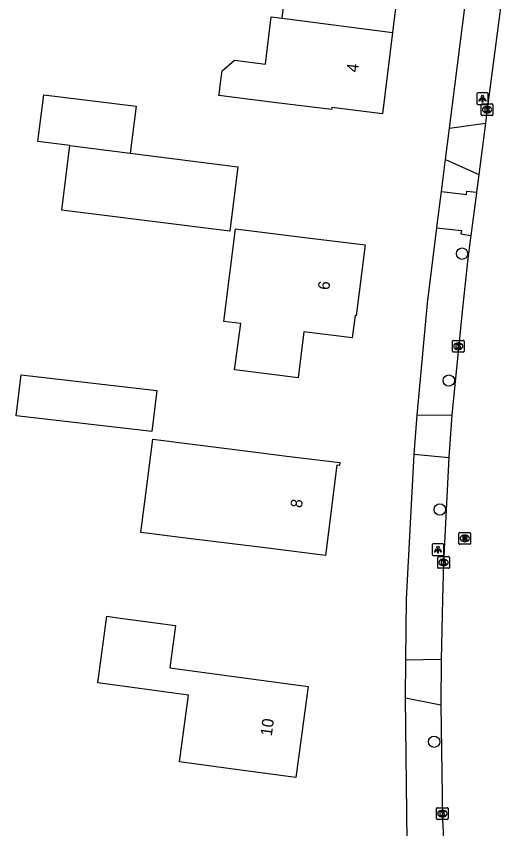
# Model space of a CAD drawing. Extents: x 161258 to 161838, y 380836 to 381727.
# Drawn here: x 161614.1 to 161656.1, y 381230.3 to 381300.1 of the extents above; entities that cross this region are included whole.
import ezdxf

# ---------------------------------------------------------------- set-up
doc = ezdxf.new("R2010")
doc.units = 0
for name, color, linetype in [('IMGEO_Boom', 7, 'Continuous'), ('IMGEO_Kolk', 7, 'Continuous'), ('IMGEO_Lichtpunt', 7, 'Continuous'), ('IMGEO_Pand', 7, 'Continuous'), ('IMGEO_Pand_nummerreeks', 7, 'Continuous'), ('IMGEO_Rijbaan_lokaal_open', 7, 'Continuous'), ('IMGEO_Rioolput', 7, 'Continuous'), ('IMGEO_Voetpad_open', 7, 'Continuous')]:
    doc.layers.add(name, color=color, linetype=linetype)

msp = doc.modelspace()

# ---------------------------------------------------------------- linework, layer by layer
at = {"layer": 'IMGEO_Boom'}
for centre in [(161652.379, 381279.712), (161651.24, 381268.795), (161650.468, 381257.712), (161649.978, 381237.745)]:
    msp.add_circle(centre, 0.489, dxfattribs=at)
at = {"layer": 'IMGEO_Kolk'}
for p, q in [((161654.037, 381291.671), (161654.037, 381292.523)), ((161654.112, 381292.597), (161654.964, 381292.597)), ((161655.038, 381292.523), (161655.038, 381291.671)), ((161654.548, 381291.817), (161654.523, 381291.817)), ((161654.525, 381292.377), (161654.55, 381292.377)), ((161654.964, 381291.597), (161654.112, 381291.597)), ((161651.629, 381272.252), (161652.481, 381272.252)), ((161651.554, 381271.326), (161651.554, 381272.178)), ((161652.042, 381272.032), (161652.067, 381272.032)), ((161652.555, 381272.178), (161652.555, 381271.326)), ((161652.481, 381271.252), (161651.629, 381271.252)), ((161652.065, 381271.472), (161652.04, 381271.472)), ((161650.287, 381252.73), (161650.287, 381253.582)), ((161650.362, 381253.656), (161651.214, 381253.656)), ((161650.775, 381253.436), (161650.8, 381253.436)), ((161651.288, 381253.582), (161651.288, 381252.73)), ((161650.798, 381252.876), (161650.773, 381252.876)), ((161651.214, 381252.656), (161650.362, 381252.656)), ((161650.188, 381231.141), (161650.188, 381231.993)), ((161650.263, 381232.067), (161651.115, 381232.067)), ((161650.676, 381231.847), (161650.701, 381231.847)), ((161651.189, 381231.993), (161651.189, 381231.141)), ((161651.115, 381231.067), (161650.263, 381231.067)), ((161650.699, 381231.287), (161650.674, 381231.287))]:
    msp.add_line(p, q, dxfattribs=at)
for points in [[(161654.037, 381291.671), (161654.037, 381292.523)], [(161654.112, 381292.597), (161654.964, 381292.597)], [(161655.038, 381292.523), (161655.038, 381291.671)], [(161654.358, 381292.297), (161654.481, 381292.297), (161654.481, 381292.146), (161654.611, 381292.297), (161654.775, 381292.297), (161654.629, 381292.146), (161654.782, 381291.897), (161654.63, 381291.897), (161654.545, 381292.061), (161654.481, 381291.994), (161654.481, 381291.897), (161654.358, 381291.897), (161654.358, 381292.297)], [(161654.964, 381291.597), (161654.112, 381291.597)], [(161651.629, 381272.252), (161652.481, 381272.252)], [(161651.554, 381271.326), (161651.554, 381272.178)], [(161651.875, 381271.952), (161651.998, 381271.952), (161651.998, 381271.801), (161652.128, 381271.952), (161652.292, 381271.952), (161652.146, 381271.801), (161652.299, 381271.552), (161652.147, 381271.552), (161652.062, 381271.716), (161651.998, 381271.649), (161651.998, 381271.552), (161651.875, 381271.552), (161651.875, 381271.952)], [(161652.555, 381272.178), (161652.555, 381271.326)], [(161652.481, 381271.252), (161651.629, 381271.252)], [(161650.287, 381252.73), (161650.287, 381253.582)], [(161650.362, 381253.656), (161651.214, 381253.656)], [(161651.288, 381253.582), (161651.288, 381252.73)], [(161650.608, 381253.356), (161650.731, 381253.356), (161650.731, 381253.205), (161650.861, 381253.356), (161651.025, 381253.356), (161650.879, 381253.205), (161651.032, 381252.956), (161650.88, 381252.956), (161650.795, 381253.12), (161650.731, 381253.053), (161650.731, 381252.956), (161650.608, 381252.956), (161650.608, 381253.356)], [(161651.214, 381252.656), (161650.362, 381252.656)], [(161650.188, 381231.141), (161650.188, 381231.993)], [(161650.263, 381232.067), (161651.115, 381232.067)], [(161650.509, 381231.767), (161650.632, 381231.767), (161650.632, 381231.616), (161650.762, 381231.767), (161650.926, 381231.767), (161650.78, 381231.616), (161650.933, 381231.367), (161650.781, 381231.367), (161650.696, 381231.531), (161650.632, 381231.464), (161650.632, 381231.367), (161650.509, 381231.367), (161650.509, 381231.767)], [(161651.189, 381231.993), (161651.189, 381231.141)], [(161651.115, 381231.067), (161650.263, 381231.067)]]:
    msp.add_lwpolyline(points, dxfattribs=at)
for centre, start, end in [((161654.114, 381292.521), 91.55205, 178.44795), ((161654.114, 381292.521), 91.55205, 178.44795), ((161654.962, 381292.521), 1.55205, 88.44795), ((161654.962, 381292.521), 1.55205, 88.44795), ((161654.114, 381291.673), 181.55205, 268.44795), ((161654.114, 381291.673), 181.55205, 268.44795), ((161654.962, 381291.673), 271.55205, 358.44795), ((161654.962, 381291.673), 271.55205, 358.44795), ((161651.631, 381272.176), 91.55205, 178.44795), ((161651.631, 381272.176), 91.55205, 178.44795), ((161652.479, 381272.176), 1.55205, 88.44795), ((161652.479, 381272.176), 1.55205, 88.44795), ((161651.631, 381271.328), 181.55205, 268.44795), ((161651.631, 381271.328), 181.55205, 268.44795), ((161652.479, 381271.328), 271.55205, 358.44795), ((161652.479, 381271.328), 271.55205, 358.44795), ((161650.364, 381253.58), 91.55205, 178.44795), ((161650.364, 381253.58), 91.55205, 178.44795), ((161651.212, 381253.58), 1.55205, 88.44795), ((161651.212, 381253.58), 1.55205, 88.44795), ((161650.364, 381252.732), 181.55205, 268.44795), ((161650.364, 381252.732), 181.55205, 268.44795), ((161651.212, 381252.732), 271.55205, 358.44795), ((161651.212, 381252.732), 271.55205, 358.44795), ((161650.265, 381231.991), 91.55205, 178.44795), ((161650.265, 381231.991), 91.55205, 178.44795), ((161651.113, 381231.991), 1.55205, 88.44795), ((161651.113, 381231.991), 1.55205, 88.44795), ((161650.265, 381231.143), 181.55205, 268.44795), ((161650.265, 381231.143), 181.55205, 268.44795), ((161651.113, 381231.143), 271.55205, 358.44795), ((161651.113, 381231.143), 271.55205, 358.44795)]:
    msp.add_arc(centre, 0.0765, start, end, dxfattribs=at)
for centre, major_axis, ratio, start_param, end_param in [((161654.524, 381292.097), (-0.387, 0.002), 0.722429, 4.712389, 7.853982), ((161654.549, 381292.097), (-0.39, 0.002), 0.717154, 1.570796, 4.712389), ((161652.041, 381271.752), (-0.387, 0.002), 0.722429, 4.712389, 7.853982), ((161652.066, 381271.752), (-0.39, 0.002), 0.717154, 1.570796, 4.712389), ((161650.774, 381253.156), (-0.387, 0.002), 0.722429, 4.712389, 7.853982), ((161650.799, 381253.156), (-0.39, 0.002), 0.717154, 1.570796, 4.712389), ((161650.675, 381231.567), (-0.387, 0.002), 0.722429, 4.712389, 7.853982), ((161650.7, 381231.567), (-0.39, 0.002), 0.717154, 1.570796, 4.712389)]:
    msp.add_ellipse(centre, major_axis=major_axis, ratio=ratio, start_param=start_param, end_param=end_param, dxfattribs=at)
at = {"layer": 'IMGEO_Lichtpunt'}
for p, q in [((161653.64, 381293.453), (161653.64, 381292.646)), ((161653.64, 381293.453), (161653.64, 381292.646)), ((161654.542, 381293.548), (161653.734, 381293.548)), ((161654.542, 381293.548), (161653.734, 381293.548)), ((161654.636, 381292.646), (161654.636, 381293.453)), ((161654.636, 381292.646), (161654.636, 381293.453)), ((161653.734, 381292.552), (161654.542, 381292.552)), ((161653.734, 381292.552), (161654.542, 381292.552)), ((161649.817, 381254.662), (161649.817, 381253.855)), ((161649.817, 381254.662), (161649.817, 381253.855)), ((161650.719, 381254.757), (161649.911, 381254.757)), ((161650.719, 381254.757), (161649.911, 381254.757)), ((161650.813, 381253.855), (161650.813, 381254.662)), ((161650.813, 381253.855), (161650.813, 381254.662)), ((161649.911, 381253.761), (161650.719, 381253.761)), ((161649.911, 381253.761), (161650.719, 381253.761))]:
    msp.add_line(p, q, dxfattribs=at)
for points in [[(161654.014, 381293.117), (161654.053, 381293.089), (161653.865, 381292.827), (161653.827, 381292.854), (161654.014, 381293.117)], [(161654.116, 381293.069), (161654.163, 381293.069), (161654.163, 381292.747), (161654.116, 381292.747), (161654.116, 381293.069)], [(161654.226, 381293.089), (161654.264, 381293.116), (161654.451, 381292.854), (161654.412, 381292.826), (161654.226, 381293.089)], [(161650.191, 381254.326), (161650.23, 381254.298), (161650.042, 381254.036), (161650.004, 381254.063), (161650.191, 381254.326)], [(161650.293, 381254.278), (161650.34, 381254.278), (161650.34, 381253.956), (161650.293, 381253.956), (161650.293, 381254.278)], [(161650.403, 381254.298), (161650.441, 381254.325), (161650.628, 381254.063), (161650.589, 381254.035), (161650.403, 381254.298)]]:
    msp.add_lwpolyline(points, dxfattribs=at)
for centre in [(161654.139, 381293.251), (161650.316, 381254.46)]:
    msp.add_circle(centre, 0.0994, dxfattribs=at)
for centre, start, end in [((161653.734, 381293.453), 90, 180), ((161653.734, 381293.453), 90, 180), ((161654.542, 381293.453), 0, 90), ((161654.542, 381293.453), 0, 90), ((161653.734, 381292.646), 180, 270), ((161653.734, 381292.646), 180, 270), ((161654.542, 381292.646), 270, 0), ((161654.542, 381292.646), 270, 360), ((161649.911, 381254.662), 90, 180), ((161649.911, 381254.662), 90, 180), ((161650.719, 381254.662), 0, 90), ((161650.719, 381254.662), 0, 90), ((161649.911, 381253.855), 180, 270), ((161649.911, 381253.855), 180, 270), ((161650.719, 381253.855), 270, 0), ((161650.719, 381253.855), 270, 360)]:
    msp.add_arc(centre, 0.0946, start, end, dxfattribs=at)
at = {"layer": 'IMGEO_Pand'}
for points in [[(161636.91, 381299.963), (161637.44, 381304.215), (161632.639, 381304.812), (161633.024, 381307.926), (161637.455, 381307.374), (161642.416, 381306.757), (161642.357, 381306.285), (161647.264, 381305.674), (161646.401, 381298.742)], [(161646.401, 381298.742), (161645.53, 381291.744), (161641.181, 381292.286), (161641.158, 381292.104), (161636.197, 381292.722), (161631.482, 381293.308), (161631.522, 381293.631), (161631.589, 381294.17), (161631.747, 381295.438), (161632.824, 381296.344), (161635.471, 381296.004), (161635.979, 381300.079), (161636.91, 381299.963)], [(161636.91, 381299.963), (161646.401, 381298.742)], [(161618.67, 381289.001), (161615.924, 381289.347), (161616.432, 381293.382), (161624.369, 381292.382), (161623.861, 381288.347)], [(161623.861, 381288.347), (161633.119, 381287.181), (161632.42, 381281.642), (161617.972, 381283.462), (161618.67, 381289.001)], [(161618.67, 381289.001), (161623.861, 381288.347)], [(161631.901, 381273.877), (161632.891, 381281.846), (161639.083, 381281.076), (161644.044, 381280.459), (161643.287, 381274.374), (161643.178, 381274.388), (161642.941, 381272.483), (161638.774, 381273.003), (161638.28, 381269.034), (161633.319, 381269.653), (161632.823, 381269.714), (161633.354, 381273.696), (161631.901, 381273.877)], [(161625.723, 381264.425), (161614.057, 381265.78), (161614.465, 381269.29), (161626.131, 381267.935), (161625.723, 381264.425)], [(161634.663, 381262.645), (161637.322, 381262.31), (161641.866, 381261.744), (161641.837, 381261.505), (161641.613, 381261.533), (161640.645, 381253.76), (161635.684, 381254.377), (161629.1, 381255.196), (161624.773, 381255.734), (161625.311, 381259.955), (161625.797, 381263.766), (161634.663, 381262.645)], [(161639.149, 381242.494), (161638.092, 381234.665), (161633.137, 381235.334), (161628.077, 381236.017), (161628.853, 381241.759), (161621.061, 381242.81), (161621.833, 381248.539), (161622.795, 381248.409), (161627.749, 381247.738), (161627.257, 381244.1), (161639.149, 381242.494)]]:
    msp.add_lwpolyline(points, dxfattribs=at)
at = {"layer": 'IMGEO_Rijbaan_lokaal_open'}
for points in [[(161656.137, 381304.387), (161655.635, 381300.426), (161654.545, 381292.14), (161654.389, 381290.926)], [(161654.389, 381290.926), (161653.821, 381286.513)], [(161653.821, 381286.513), (161653.625, 381284.986)], [(161653.625, 381284.986), (161653.619, 381284.941), (161653.135, 381281.271)], [(161653.135, 381281.271), (161652.874, 381279.295), (161652.445, 381275.28), (161651.511, 381265.84)], [(161651.511, 381265.84), (161651.239, 381262.17)], [(161651.239, 381262.17), (161650.789, 381253.152), (161650.697, 381250), (161650.605, 381246.058), (161650.599, 381244.837)], [(161650.599, 381244.837), (161650.551, 381240.927)], [(161650.551, 381240.927), (161650.682, 381233.085), (161650.693, 381231.097), (161650.875, 381227.666)]]:
    msp.add_lwpolyline(points, dxfattribs=at)
at = {"layer": 'IMGEO_Rioolput'}
for p, q in [((161652.113, 381254.795), (161652.113, 381255.647)), ((161652.188, 381255.721), (161653.04, 381255.721)), ((161652.601, 381255.501), (161652.626, 381255.501)), ((161653.114, 381255.647), (161653.114, 381254.795)), ((161652.624, 381254.941), (161652.599, 381254.941)), ((161653.04, 381254.721), (161652.188, 381254.721))]:
    msp.add_line(p, q, dxfattribs=at)
for points in [[(161652.113, 381254.795), (161652.113, 381255.647)], [(161652.188, 381255.721), (161653.04, 381255.721)], [(161653.114, 381255.647), (161653.114, 381254.795)], [(161652.702, 381255.419), (161652.45, 381255.421), (161652.45, 381255.021)], [(161652.45, 381255.021), (161652.574, 381255.021), (161652.574, 381255.183), (161652.585, 381255.183)], [(161652.628, 381255.34), (161652.574, 381255.34), (161652.574, 381255.259)], [(161652.574, 381255.259), (161652.626, 381255.259)], [(161652.632, 381255.154), (161652.703, 381255.021), (161652.843, 381255.021), (161652.778, 381255.147)], [(161653.04, 381254.721), (161652.188, 381254.721)]]:
    msp.add_lwpolyline(points, dxfattribs=at)
for centre, radius, start, end in [((161652.19, 381255.645), 0.0765, 91.55205, 178.44795), ((161652.19, 381255.645), 0.0765, 91.55205, 178.44795), ((161653.038, 381255.645), 0.0765, 1.55205, 88.44795), ((161653.038, 381255.645), 0.0765, 1.55205, 88.44795), ((161652.19, 381254.797), 0.0765, 181.55205, 268.44795), ((161652.19, 381254.797), 0.0765, 181.55205, 268.44795), ((161652.584, 381255.13), 0.0533, 26.02933, 88.69889), ((161652.61, 381255.448), 0.19, 274.7715, 282.96867), ((161652.634, 381255.244), 0.0964, 77.00612, 93.18647), ((161652.648, 381255.301), 0.0378, 276.66336, 79.67722), ((161652.701, 381255.309), 0.109, 350.36119, 89.41601), ((161652.699, 381255.309), 0.112, 277.58423, 350.98172), ((161652.683, 381255.094), 0.108, 29.51342, 73.79051), ((161653.038, 381254.797), 0.0765, 271.55205, 358.44795), ((161653.038, 381254.797), 0.0765, 271.55205, 358.44795)]:
    msp.add_arc(centre, radius, start, end, dxfattribs=at)
for centre, major_axis, ratio, start_param, end_param in [((161652.6, 381255.221), (-0.387, 0.002), 0.722429, 4.712389, 7.853982), ((161652.625, 381255.221), (-0.39, 0.002), 0.717154, 1.570796, 4.712389)]:
    msp.add_ellipse(centre, major_axis=major_axis, ratio=ratio, start_param=start_param, end_param=end_param, dxfattribs=at)
at = {"layer": 'IMGEO_Voetpad_open'}
for points in [[(161651.304, 381290.495), (161653.107, 381304.757)], [(161650.964, 381287.799), (161651.304, 381290.495)], [(161651.304, 381290.495), (161654.389, 381290.926)], [(161650.617, 381285.056), (161650.964, 381287.799)], [(161650.964, 381287.799), (161653.821, 381286.513)], [(161650.22, 381281.92), (161650.255, 381282.192), (161650.617, 381285.056)], [(161650.617, 381285.056), (161652.749, 381284.785), (161652.799, 381285.077), (161653.625, 381284.986)], [(161648.519, 381265.835), (161649.397, 381275.455), (161650.22, 381281.92)], [(161650.22, 381281.92), (161652.321, 381281.697), (161652.263, 381281.406), (161653.135, 381281.271)], [(161648.272, 381262.466), (161648.519, 381265.835)], [(161648.519, 381265.835), (161651.511, 381265.84)], [(161647.55, 381244.792), (161647.615, 381250), (161648.272, 381262.466)], [(161648.272, 381262.466), (161651.239, 381262.17)], [(161647.514, 381241.517), (161647.55, 381244.792)], [(161647.55, 381244.792), (161650.599, 381244.837)], [(161647.703, 381226.675), (161647.514, 381241.517)], [(161647.514, 381241.517), (161650.551, 381240.927)]]:
    msp.add_lwpolyline(points, dxfattribs=at)

# ---------------------------------------------------------------- texts
at = {"layer": 'IMGEO_Pand_nummerreeks'}
for s, rotation, p in [('4', 82.90699, (161643.429, 381295.264)), ('6', 82.12651, (161640.959, 381276.543)), ('8', 82.90126, (161638.609, 381257.807)), ('10', 82.31094, (161636.025, 381238.191))]:
    msp.add_text(s, height=1, rotation=rotation, dxfattribs=at).set_placement(p)

doc.saveas('drawing.dxf')
